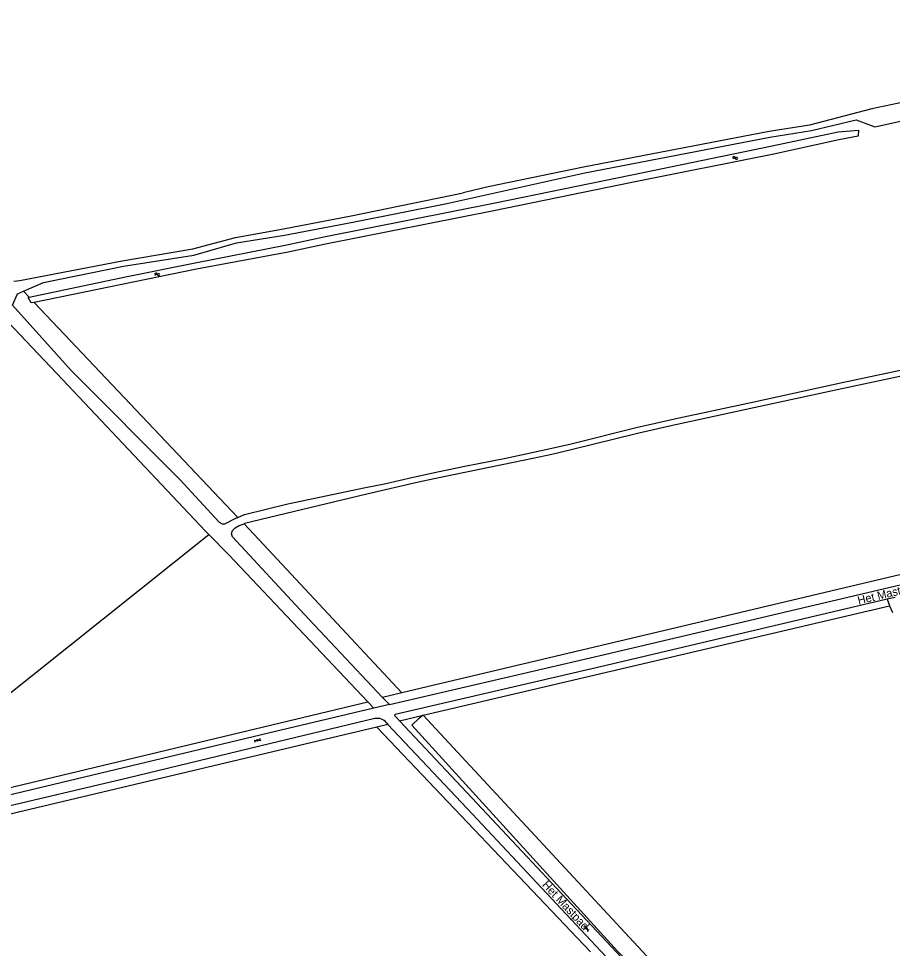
# Model space of a CAD drawing. Extents: x 130998 to 133001, y 398999 to 403002.
# Drawn here: x 131197.7 to 131463.7, y 400377.1 to 400660 of the extents above; entities that cross this region are included whole.
import ezdxf

# ---------------------------------------------------------------- set-up
doc = ezdxf.new("R2010")
doc.units = 0
for name, color, linetype in [('gg-anno-openbare ruimte label', 7, 'Continuous'), ('gg-knt-onverhard', 7, 'Continuous'), ('gg-knt-verharding', 7, 'Continuous'), ('gg-kntw-bovenkant insteek waterloop', 7, 'Continuous'), ('gt-grn-groengrens', 7, 'Continuous'), ('gt-symb-gesloten verharding', 7, 'Continuous'), ('gt-symb-watersymbool', 7, 'Continuous')]:
    doc.layers.add(name, color=color, linetype=linetype)

# ---------------------------------------------------------------- blocks, each defined once
blk = doc.blocks.new('gt0-WA')
at = {"layer": 'gt-symb-watersymbool'}
for centre, start, end in [((-0.32, 0.02), 28.0725, 151.9275), ((0.43, 0.42), 208.0725, 331.9275), ((-0.32, -0.43), 28.0725, 151.9275), ((0.43, -0.03), 208.0725, 331.9275)]:
    blk.add_arc(centre, 0.425, start, end, dxfattribs=at)
blk = doc.blocks.new('gt0-GESVH1')
at = {"layer": 'gt-symb-gesloten verharding'}
for p, q in [((-0.99, -0.26), (0.01, 0.24)), ((0.01, -0.26), (-0.99, 0.24)), ((0.01, 0.24), (1.01, -0.26)), ((1.01, 0.24), (0.01, -0.26))]:
    blk.add_line(p, q, dxfattribs=at)

msp = doc.modelspace()

# ---------------------------------------------------------------- linework, layer by layer
at = {"layer": 'gg-knt-onverhard'}
for p, q in [((131340.65, 400608.85), (131333.01, 400607)), ((131305.8, 400450.18), (131303.99, 400452.1))]:
    msp.add_line(p, q, dxfattribs=at)
for points in [[(131199.13, 400577.09), (131205.29, 400579.74), (131229.61, 400584.7), (131251, 400588.01), (131263.95, 400591.82), (131278.61, 400594.11), (131299.37, 400598.1), (131328.04, 400603.78), (131369.98, 400613.15), (131426.38, 400623.99), (131438.99, 400626.03), (131452.62, 400629.2), (131458.35, 400627.11), (131468.86, 400629.47), (131475.23, 400633.47), (131496.54, 400638.89), (131533.8, 400646.01), (131570.95, 400652.54), (131596.26, 400657.11), (131600.05, 400658.24)], [(131593.98, 400660.04), (131570.62, 400654.46), (131533.41, 400647.87), (131495.9, 400640.65), (131457.42, 400632.53), (131438.45, 400627.61), (131426.15, 400625.64), (131369.66, 400614.85), (131340.65, 400608.85)], [(131196.2, 400580.18), (131198.04, 400580.29), (131229.16, 400586.3), (131250.68, 400590), (131263.68, 400593.42), (131278.26, 400596.08), (131298.91, 400600), (131333.01, 400607)], [(131213.66, 400552.96), (131195.83, 400572.84), (131197.33, 400576.32), (131199.13, 400577.09)], [(131211.03, 400550.18), (131190.64, 400571.58), (131185.66, 400573.04), (131154.62, 400566.41), (131151.21, 400563.71), (131150.61, 400544.74)], [(131213.66, 400552.96), (131246.73, 400519.74), (131258.72, 400506.81), (131259.6, 400506.27), (131260.4, 400506.24), (131263.79, 400507.99), (131264.43, 400508.26)], [(131264.43, 400508.26), (131266.45, 400509.12), (131279.57, 400512.39), (131303.27, 400517.37), (131309.05, 400518.43), (131317.82, 400520.47), (131325.71, 400522.2), (131333.54, 400523.8), (131345.97, 400526.28), (131356.74, 400528.55), (131365.44, 400530.57), (131385.67, 400535.57), (131391.51, 400536.93), (131397.37, 400538.24), (131421.05, 400543.32), (131448.4, 400549.29), (131470.33, 400553.93)], [(131211.03, 400550.18), (131254.59, 400504.04), (131255.56, 400503.07)], [(131470.72, 400552.15), (131446.84, 400547.1), (131421.44, 400541.54), (131395.83, 400536.04), (131386.08, 400533.8), (131365.84, 400528.8), (131360, 400527.42), (131354.17, 400526.13), (131348.3, 400524.9), (131330.01, 400521.23), (131324.14, 400520.01), (131319.37, 400518.96), (131303.67, 400515.3), (131266.42, 400506.37), (131266.28, 400506.31)], [(131308.45, 400453.47), (131284.59, 400478.83), (131262.78, 400502.37), (131262.47, 400503.19), (131262.82, 400504.22), (131263.56, 400505.09), (131264.84, 400505.74), (131266.28, 400506.31)], [(131303.99, 400452.1), (131261.68, 400496.86), (131255.56, 400503.07)], [(131462.09, 400483.44), (131462.17, 400483.08), (131462.63, 400481.7), (131462.79, 400481.35)], [(131462.79, 400481.35), (131463.71, 400479.31)], [(131308.45, 400453.47), (131309.87, 400451.97), (131310.57, 400451.31)]]:
    msp.add_lwpolyline(points, dxfattribs=at)
at = {"layer": 'gg-knt-verharding'}
for p, q in [((131462.09, 400483.44), (131464.51, 400484.01)), ((131310.57, 400451.31), (131305.8, 400450.18)), ((131309.66, 400445.71), (131310.08, 400445.26)), ((131313.61, 400446.3), (131312.45, 400447.54))]:
    msp.add_line(p, q, dxfattribs=at)
for points in [[(131310.57, 400451.31), (131376.02, 400466.48), (131482.34, 400491.6), (131589.07, 400516.92), (131689.1, 400540.7), (131745.17, 400553.95), (131757.57, 400556.79)], [(131312.45, 400447.54), (131312.23, 400447.87), (131312.3, 400448.4), (131376.57, 400463.3), (131462.09, 400483.44)], [(131305.8, 400450.18), (131273.78, 400442.58), (131229.59, 400432), (131189.24, 400422.4), (131148.39, 400412.76), (131144.2, 400411.76)], [(131306.15, 400447.01), (131274.05, 400439.35), (131230.81, 400428.93), (131189.46, 400419.17), (131144, 400408.37)], [(131310.08, 400445.26), (131335.79, 400417.95), (131403.48, 400345.69), (131437.78, 400309.2)], [(131440.49, 400311.19), (131433.5, 400318.65), (131406.64, 400347.1), (131376.65, 400379.14), (131338.74, 400419.6), (131313.61, 400446.3)]]:
    msp.add_lwpolyline(points, dxfattribs=at)
msp.add_arc((131306.88, 400443.6), 3.49, 37.1999, 102.0932, dxfattribs=at)
at = {"layer": 'gg-kntw-bovenkant insteek waterloop'}
for points in [[(131200.91, 400575.22), (131230.22, 400581.43), (131251.44, 400585.72), (131279.28, 400591.15), (131290.59, 400593.59), (131342.78, 400604.01), (131384.36, 400612.48), (131427.01, 400621.3), (131447.12, 400625.54), (131453.28, 400626.11), (131453.26, 400624.21), (131447.35, 400623.1), (131427.53, 400618.75), (131384.83, 400610.23), (131342.28, 400601.56), (131291.11, 400591.35), (131279.75, 400589), (131251.85, 400583.76), (131202.38, 400573.67)], [(131202.38, 400573.67), (131201.54, 400573.5), (131200.62, 400575.16), (131200.91, 400575.22)]]:
    msp.add_lwpolyline(points, dxfattribs=at)
at = {"layer": 'gt-grn-groengrens'}
for p, q in [((131199.13, 400577.09), (131200.91, 400575.22)), ((131202.38, 400573.67), (131264.43, 400508.26)), ((131760.57, 400560.54), (131314.28, 400454.86)), ((131144.32, 400414.27), (131255.56, 400503.07)), ((131320.79, 400448.02), (131462.79, 400481.35)), ((131314.28, 400454.86), (131308.45, 400453.47)), ((131144.3, 400413.85), (131303.99, 400452.1)), ((131313.61, 400446.3), (131320.79, 400448.02)), ((131320.79, 400448.02), (131424.72, 400336.27)), ((131310.08, 400445.26), (131306.67, 400444.45)), ((131306.67, 400444.45), (131143.91, 400405.85)), ((131371.7, 400375.99), (131306.67, 400444.45))]:
    msp.add_line(p, q, dxfattribs=at)
for points in [[(131266.28, 400506.31), (131272.26, 400500), (131314.28, 400454.86)], [(131320.79, 400448.02), (131319.44, 400446.98), (131317.32, 400444.99), (131379.96, 400376.28), (131385.69, 400370.7), (131387.78, 400368.55), (131389.77, 400366.36), (131394.94, 400360.26), (131415.53, 400338.19), (131416.32, 400337.56), (131417.15, 400337), (131418.37, 400336.4), (131419.33, 400336.11), (131420.33, 400335.95), (131421.66, 400335.92), (131422.66, 400335.99), (131424.72, 400336.27)]]:
    msp.add_lwpolyline(points, dxfattribs=at)

# ---------------------------------------------------------------- block references
at = {"layer": 'gt-symb-gesloten verharding'}
for p, rotation in [((131270.34, 400440.38), 14.591956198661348), ((131370.48, 400383.18), -48.36646066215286)]:
    msp.add_blockref('gt0-GESVH1', p, dxfattribs=dict(at, rotation=rotation))
at = {"layer": 'gt-symb-watersymbool'}
for p, rotation in [((131415.74, 400617.66), 10.309970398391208), ((131239.81, 400582.23), 13.007504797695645)]:
    msp.add_blockref('gt0-WA', p, dxfattribs=dict(at, rotation=rotation))

# ---------------------------------------------------------------- texts
at = {"layer": 'gg-anno-openbare ruimte label'}
for rotation, p in [(13.5, (131453.38, 400481.7)), (313, (131356.85, 400396.25))]:
    msp.add_text('Het Mastpad', height=2.5, rotation=rotation, dxfattribs=at).set_placement(p)

doc.saveas('drawing.dxf')
